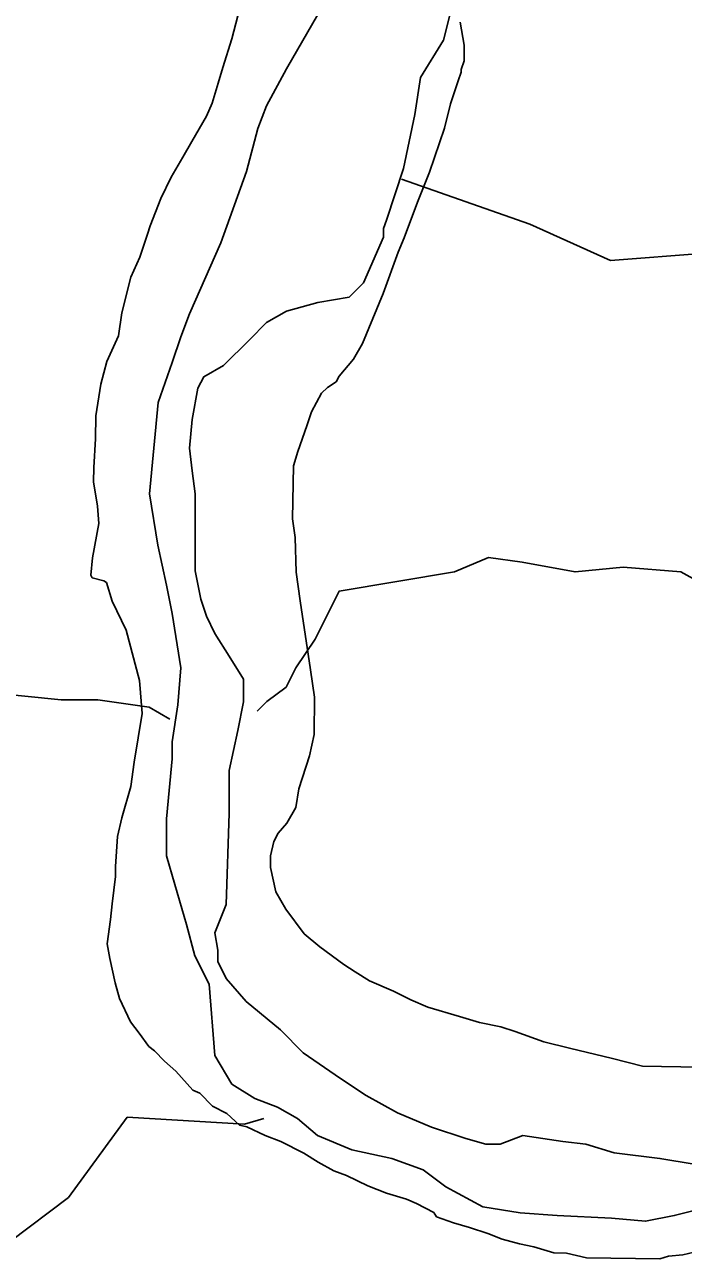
# Model space of a CAD drawing. Extents: x 3245246 to 3283090, y 806824 to 832173.
# Drawn here: x 3271353 to 3271900, y 828162 to 829188 of the extents above; entities that cross this region are included whole.
import ezdxf

# ---------------------------------------------------------------- set-up
doc = ezdxf.new("R2010")
doc.units = 0
doc.layers.add('V-SITE-VEGE', color=7, linetype='Continuous')
doc.layers.add('V-TOPO-SHOR', color=7, linetype='Continuous')

msp = doc.modelspace()

# ---------------------------------------------------------------- linework, layer by layer
at = {"layer": 'V-SITE-VEGE'}
for p, q in [((3271525.2, 829175.8), (3271530.2, 829194.8)), ((3271714.8, 829189.8), (3271718.1, 829170.7)), ((3271517.7, 829152.1), (3271525.2, 829175.8)), ((3271718.1, 829170.7), (3271717.9, 829157.6)), ((3271717.9, 829157.6), (3271715.5, 829150.5)), ((3271514, 829139), (3271517.7, 829152.1)), ((3271715.4, 829148.1), (3271712.9, 829141)), ((3271715.5, 829150.5), (3271715.4, 829148.1)), ((3271509, 829122.4), (3271514, 829139)), ((3271712.9, 829141), (3271706.7, 829122)), ((3271504.1, 829111.7), (3271509, 829122.4)), ((3271706.7, 829122), (3271701.7, 829101.8)), ((3271491.9, 829090.5), (3271504.1, 829111.7)), ((3271701.7, 829101.8), (3271689.2, 829065.1)), ((3271484.5, 829077.5), (3271491.9, 829090.5)), ((3271474.8, 829060.9), (3271484.5, 829077.5)), ((3271689.2, 829065.1), (3271679.4, 829040.2)), ((3271466.2, 829043.2), (3271474.8, 829060.9)), ((3271457.5, 829020.7), (3271466.2, 829043.2)), ((3271679.4, 829040.2), (3271668.2, 829010.6)), ((3271455.1, 829013.6), (3271457.5, 829020.7)), ((3271448.8, 828994.6), (3271455.1, 829013.6)), ((3271668.2, 829010.6), (3271663.3, 828998.7)), ((3271441.5, 828978), (3271448.8, 828994.6)), ((3271663.3, 828998.7), (3271650.9, 828964.4)), ((3271433.9, 828948.3), (3271441.5, 828978)), ((3271650.9, 828964.4), (3271633.7, 828922.9)), ((3271431.2, 828929.3), (3271433.9, 828948.3)), ((3271421.4, 828908), (3271431.2, 828929.3)), ((3271633.7, 828922.9), (3271626.3, 828909.9)), ((3271416.4, 828889), (3271421.4, 828908)), ((3271626.3, 828909.9), (3271614.2, 828895.8)), ((3271611.8, 828891.1), (3271604.6, 828886.4)), ((3271614.2, 828895.8), (3271611.8, 828891.1)), ((3271412.4, 828862.9), (3271416.4, 828889)), ((3271599.7, 828881.7), (3271591.2, 828866.3)), ((3271604.6, 828886.4), (3271599.7, 828881.7)), ((3271412.2, 828843.8), (3271412.4, 828862.9)), ((3271591.2, 828866.3), (3271587.4, 828854.5)), ((3271587.4, 828854.5), (3271580, 828833.1)), ((3271410.7, 828820), (3271412.2, 828843.8)), ((3271580, 828833.1), (3271576.3, 828821.3)), ((3271410.5, 828808.1), (3271410.7, 828820)), ((3271576.3, 828821.3), (3271575.6, 828777.2)), ((3271413.8, 828787.8), (3271410.5, 828808.1)), ((3271414.8, 828773.5), (3271413.8, 828787.8)), ((3271409.6, 828745), (3271414.8, 828773.5)), ((3271575.6, 828777.2), (3271577.8, 828761.7)), ((3271577.8, 828761.7), (3271578.6, 828733.1)), ((3271408.2, 828730.7), (3271409.6, 828745)), ((3271409.4, 828728.3), (3271408.2, 828730.7)), ((3271418.9, 828725.8), (3271409.4, 828728.3)), ((3271578.6, 828733.1), (3271581.8, 828709.2)), ((3271421.2, 828724.6), (3271418.9, 828725.8)), ((3271425.8, 828709), (3271421.2, 828724.6)), ((3271437.4, 828685), (3271425.8, 828709)), ((3271581.8, 828709.2), (3271590.6, 828651.9)), ((3271448.7, 828643.2), (3271437.4, 828685)), ((3271590.6, 828651.9), (3271593.8, 828629.2)), ((3271450.7, 828615.8), (3271448.7, 828643.2)), ((3271593.8, 828629.2), (3271593.4, 828598.3)), ((3271444.2, 828575.3), (3271450.7, 828615.8)), ((3271593.4, 828598.3), (3271589.6, 828580.5)), ((3271441.5, 828555.1), (3271444.2, 828575.3)), ((3271589.6, 828580.5), (3271580.9, 828553.2)), ((3271434, 828529), (3271441.5, 828555.1)), ((3271580.9, 828553.2), (3271578.3, 828537.7)), ((3271578.3, 828537.7), (3271570.9, 828524.7)), ((3271430.2, 828513.6), (3271434, 828529)), ((3271570.9, 828524.7), (3271563.7, 828516.5)), ((3271428.7, 828488.6), (3271430.2, 828513.6)), ((3271563.7, 828516.5), (3271560, 828509.4)), ((3271560, 828509.4), (3271557.4, 828497.5)), ((3271557.4, 828497.5), (3271557.3, 828488)), ((3271425.9, 828457.7), (3271428.6, 828480.3)), ((3271428.6, 828480.3), (3271428.7, 828488.6)), ((3271557.3, 828488), (3271561.8, 828467.7)), ((3271561.8, 828467.7), (3271569.9, 828453.3)), ((3271424.5, 828444.6), (3271425.9, 828457.7)), ((3271569.9, 828453.3), (3271585.1, 828432.8)), ((3271421.8, 828424.4), (3271424.5, 828444.6)), ((3271585.1, 828432.8), (3271598.1, 828421.9)), ((3271424, 828412.4), (3271421.8, 828424.4)), ((3271598.1, 828421.9), (3271618.1, 828407.3)), ((3271428.5, 828392.1), (3271424, 828412.4)), ((3271618.1, 828407.3), (3271627.6, 828401.3)), ((3271627.6, 828401.3), (3271639.4, 828393.9)), ((3271431.9, 828379), (3271428.5, 828392.1)), ((3271639.4, 828393.9), (3271659.5, 828385.3)), ((3271441.2, 828359.8), (3271431.9, 828379)), ((3271659.5, 828385.3), (3271673.7, 828378)), ((3271673.7, 828378), (3271687.9, 828371.8)), ((3271687.9, 828371.8), (3271714, 828364.3)), ((3271448.2, 828350.2), (3271441.2, 828359.8)), ((3271714, 828364.3), (3271730.6, 828359.3)), ((3271730.6, 828359.3), (3271748.4, 828355.5)), ((3271456.4, 828339.3), (3271448.2, 828350.2)), ((3271748.4, 828355.5), (3271760.3, 828351.8)), ((3271760.3, 828351.8), (3271784, 828343.1)), ((3271461.1, 828335.7), (3271456.4, 828339.3)), ((3271784, 828343.1), (3271805.4, 828338)), ((3271805.4, 828338), (3271841, 828329.2)), ((3271469.3, 828327.2), (3271461.1, 828335.7)), ((3271478.7, 828318.8), (3271469.3, 828327.2)), ((3271841, 828329.2), (3271865.9, 828322.9)), ((3271492.8, 828303.1), (3271478.7, 828318.8)), ((3271865.9, 828322.9), (3271913.5, 828322.2)), ((3271498.7, 828300.6), (3271492.8, 828303.1)), ((3271509.3, 828289.7), (3271498.7, 828300.6)), ((3271521.1, 828283.6), (3271509.3, 828289.7)), ((3271531.7, 828273.9), (3271521.1, 828283.6)), ((3271537.6, 828272.7), (3271531.7, 828273.9)), ((3271553, 828265.3), (3271537.6, 828272.7)), ((3271566, 828260.4), (3271553, 828265.3)), ((3271585, 828250.6), (3271566, 828260.4)), ((3271596.8, 828243.3), (3271585, 828250.6)), ((3271609.8, 828235.9), (3271596.8, 828243.3)), ((3271620.4, 828232.2), (3271609.8, 828235.9)), ((3271638.2, 828223.6), (3271620.4, 828232.2)), ((3271653.6, 828217.5), (3271638.2, 828223.6)), ((3271670.2, 828212.5), (3271653.6, 828217.5)), ((3271678.5, 828208.8), (3271670.2, 828212.5)), ((3271692.7, 828201.4), (3271678.5, 828208.8)), ((3271695, 828197.8), (3271692.7, 828201.4)), ((3271709.2, 828192.9), (3271695, 828197.8)), ((3271722.3, 828189.1), (3271709.2, 828192.9)), ((3271737.7, 828184.1), (3271722.3, 828189.1)), ((3271749.6, 828179.2), (3271737.7, 828184.1)), ((3271763.8, 828175.4), (3271749.6, 828179.2)), ((3271775.7, 828172.9), (3271763.8, 828175.4)), ((3271792.3, 828167.9), (3271775.7, 828172.9)), ((3271803, 828167.7), (3271792.3, 828167.9)), ((3271819.6, 828163.9), (3271803, 828167.7)), ((3271880.4, 828163.1), (3271819.6, 828163.9)), ((3271887.5, 828165.3), (3271880.4, 828163.1)), ((3271899.5, 828166.4), (3271887.5, 828165.3)), ((3271909, 828168.6), (3271899.5, 828166.4))]:
    msp.add_line(p, q, dxfattribs=at)
at = {"layer": 'V-TOPO-SHOR'}
for points in [[(3271665.9, 829059.4), (3271772.6, 829022.1), (3271839.4, 828991.7), (3271918.4, 828997.8), (3271997.4, 829016), (3272052.1, 829046.4), (3272100.7, 829107.2), (3272100.7, 829137.5), (3272094.7, 829155.8), (3272052.1, 829186.2), (3272040, 829204.4), (3272003.5, 829253), (3272040, 829289.5), (3272088.6, 829295.5), (3272143.3, 829283.4), (3272191.9, 829253), (3272216.2, 829222.6), (3272240.5, 829180.1), (3272247.1, 829178.4)], [(3271908.9, 828241.5), (3271880.4, 828246.3), (3271842.6, 828251), (3271818.9, 828258.1), (3271799.9, 828260.5), (3271766.8, 828265.3), (3271747.8, 828258.2), (3271736, 828258.2), (3271719.4, 828262.9), (3271691, 828272.4), (3271662.6, 828284.3), (3271636.6, 828298.5), (3271615.3, 828312.7), (3271584.5, 828334), (3271565.6, 828353), (3271537.2, 828376.7), (3271520.6, 828395.6), (3271513.5, 828409.8), (3271513.5, 828419.3), (3271511.1, 828433.5), (3271520.6, 828457.2), (3271523, 828533), (3271523, 828568.5), (3271530.1, 828601.6), (3271534.9, 828625.3), (3271534.9, 828644.2), (3271523.1, 828663.2), (3271511.2, 828682.1), (3271504.1, 828696.4), (3271499.4, 828710.6), (3271494.7, 828734.2), (3271494.7, 828757.9), (3271494.7, 828776.9), (3271494.7, 828798.2), (3271492.4, 828817.1), (3271490, 828836.1), (3271492.4, 828859.7), (3271497.1, 828885.8), (3271501.9, 828895.3), (3271518.4, 828904.7), (3271539.8, 828926), (3271554, 828940.2), (3271570.6, 828949.7), (3271596.6, 828956.8), (3271622.7, 828961.5), (3271634.5, 828973.3), (3271651.1, 829011.2), (3271651.1, 829018.3), (3271653.5, 829025.4), (3271667.7, 829068.1), (3271677.2, 829113), (3271681.9, 829143.8), (3271700.9, 829174.6), (3271710.4, 829212.5)], [(3271596.7, 829196), (3271570.6, 829151), (3271554.1, 829120.2), (3271546.9, 829101.3), (3271537.5, 829065.7), (3271516.1, 829006.6), (3271490, 828947.4), (3271482.9, 828928.4), (3271475.8, 828907.1), (3271464, 828874), (3271456.8, 828798.2), (3271463.9, 828755.6), (3271471, 828722.4), (3271475.7, 828698.7), (3271482.8, 828653.7), (3271480.4, 828623), (3271475.7, 828592.2), (3271475.7, 828578), (3271473.3, 828551.9), (3271470.9, 828528.2), (3271470.9, 828497.5), (3271478, 828473.8), (3271487.5, 828440.6), (3271494.5, 828414.6), (3271506.4, 828390.9), (3271511.1, 828331.7), (3271525.3, 828308), (3271544.2, 828296.2), (3271563.2, 828289), (3271579.7, 828279.6), (3271596.3, 828265.3), (3271624.7, 828253.5), (3271657.9, 828246.4), (3271683.9, 828236.9), (3271702.8, 828222.7), (3271733.6, 828206.1), (3271764.4, 828201.3), (3271795.2, 828199), (3271840.2, 828196.6), (3271868.6, 828194.2), (3271892.3, 828198.9), (3271911.2, 828203.6)], [(3272141.3, 828581.5), (3272057.6, 828617.4), (3272037.7, 828633.4), (3271993.7, 828645.4), (3271965.8, 828665.3), (3271933.8, 828713.3), (3271897.9, 828733.3), (3271850, 828737.3), (3271810, 828733.3), (3271766.1, 828741.3), (3271738.1, 828745.3), (3271710.1, 828733.4), (3271614.3, 828717.4), (3271602.3, 828693.5), (3271594.3, 828677.5), (3271578.3, 828653.5), (3271570.3, 828637.6), (3271554.3, 828625.6), (3271546.3, 828617.6)], [(3271473.9, 828610.9), (3271456.6, 828621), (3271414.1, 828627.1), (3271383.7, 828627.1), (3271322.9, 828633.2), (3271264.2, 828658.5)], [(3271140.2, 827561.4), (3271243.9, 827581.9), (3271280.4, 827600.2), (3271292.6, 827648.8), (3271304.7, 827679.2), (3271322.9, 827727.8), (3271322.9, 827764.2), (3271316.9, 827794.6), (3271316.9, 827806.8), (3271274.3, 827849.3), (3271243.9, 827879.7), (3271243.9, 827946.5), (3271256.1, 827976.9), (3271268.2, 828007.3), (3271286.5, 828062), (3271304.7, 828122.8), (3271310.8, 828147.1), (3271341.2, 828177.4), (3271389.8, 828213.9), (3271438.4, 828280.7), (3271535.6, 828274.7), (3271551.9, 828279.6)]]:
    msp.add_lwpolyline(points, dxfattribs=at)

doc.saveas('drawing.dxf')
